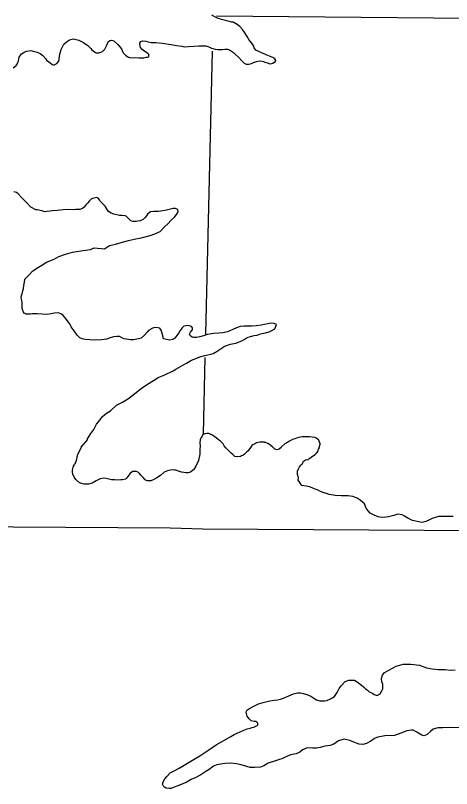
# Model space of a CAD drawing. Extents: x 369523 to 838377, y 495025 to 936819.
# Drawn here: x 547478 to 552026, y 820000 to 828059 of the extents above; entities that cross this region are included whole.
import ezdxf

# ---------------------------------------------------------------- set-up
doc = ezdxf.new("R2010")
doc.units = 0
for name, color, linetype in [('Level 10', 7, 'Continuous'), ('Level 22', 7, 'Continuous'), ('Level 6', 7, 'Continuous')]:
    doc.layers.add(name, color=color, linetype=linetype)

msp = doc.modelspace()

# ---------------------------------------------------------------- linework, layer by layer
at = {"layer": 'Level 10'}
for points in [[(549962.9, 827740.8), (549942.7, 827770.7), (549922.5, 827796.5), (549912.4, 827810.4), (549894.2, 827840.3), (549869.9, 827878.1), (549845.7, 827913.9), (549817.5, 827943.6), (549791.4, 827963.4), (549749.3, 827989), (549735.3, 827990.9), (549683.3, 828004.4), (549641.3, 828014.1), (549593.3, 828027.6), (549565.3, 828041.4), (549527.2, 828063.1)], [(547929.3, 827582.2), (547942.7, 827654.4), (547954.2, 827704.5), (547981.7, 827758.8), (548011.4, 827785.1), (548041.1, 827805.4), (548084.9, 827815.8), (548138.9, 827800.3), (548187, 827778.7), (548233.2, 827747.1), (548265.4, 827713.4), (548275.4, 827701.4), (548311.6, 827673.8), (548321.6, 827669.8), (548347.5, 827670.1), (548385.3, 827682.4), (548409.1, 827706.7), (548430.6, 827750.9), (548444.3, 827785), (548464.1, 827797.2), (548480.1, 827803.4), (548504.1, 827793.6), (548546.3, 827757.9), (548582.6, 827712.2), (548598.8, 827676.4), (548602.9, 827668.4), (548631.1, 827640.6), (548657.2, 827622.9), (548681.1, 827619.1), (548715, 827619.4), (548766.9, 827617.9), (548796.9, 827616.1), (548816.8, 827618.3), (548842.7, 827624.6), (548858.6, 827624.7), (548866.6, 827628.8), (548872.5, 827632.8), (548870.5, 827642.8), (548870.4, 827650.8), (548862.3, 827660.8), (548846.2, 827674.6), (548826.2, 827684.4), (548800.1, 827704.2), (548784, 827724.1), (548777.9, 827740), (548773.7, 827762), (548775.6, 827772), (548787.4, 827786.2), (548807.3, 827796.3), (548839.3, 827790.6), (548861.3, 827782.8), (548893.2, 827777.1), (548943.1, 827777.6), (549009, 827772.2), (549102.9, 827755), (549158.9, 827745.5), (549212.8, 827738), (549238.8, 827732.2), (549282.6, 827736.6), (549340.5, 827739.2), (549392.3, 827743.6), (549428.2, 827744), (549464.1, 827742.3), (549496.1, 827732.6), (549522.2, 827716.8), (549560.2, 827707.1), (549590.1, 827705.4), (549610.1, 827703.6), (549636, 827705.8), (549661.9, 827708.1), (549689.9, 827706.3), (549711.9, 827700.5), (549752, 827674.9), (549774.1, 827653.1), (549806.3, 827621.3), (549840.5, 827585.6), (549860.6, 827565.8), (549882.7, 827552), (549910.6, 827552.2), (549938.5, 827558.5), (549960.4, 827568.7), (549990.2, 827579), (550004.1, 827583.1), (550036, 827585.4), (550064, 827579.7), (550080, 827573.8), (550106, 827564), (550130.1, 827554.2), (550134.1, 827554.3), (550150, 827558.4), (550161.9, 827562.5), (550177.8, 827570.7), (550183.8, 827572.7), (550193.6, 827584.8), (550193.6, 827590.8), (550181.5, 827606.7), (550163.4, 827620.6), (550091.3, 827649.9), (549985.2, 827699), (549969, 827720.9), (549962.9, 827740.8)], [(547453.1, 827513.8), (547484.8, 827536.1), (547500.6, 827558.3), (547510.3, 827586.4), (547518, 827624.5), (547541.6, 827658.7), (547575.4, 827679.1), (547595.3, 827687.2), (547637.1, 827693.6), (547663.1, 827687.9), (547705.1, 827676.2), (547737.1, 827662.5), (547763.2, 827640.7), (547791.4, 827611), (547803.5, 827593.1), (547835.7, 827567.4), (547861.8, 827549.6), (547871.8, 827545.7), (547883.8, 827543.8), (547897.7, 827551.9), (547909.6, 827560), (547929.3, 827582.2)], [(548621.4, 825969.5), (548591.5, 825973.3), (548563.5, 825975), (548503.6, 825988.5), (548475.6, 825998.2), (548447.5, 826016), (548435.3, 826037.9), (548413.1, 826071.7), (548380.9, 826103.4), (548366.8, 826121.3), (548358.7, 826135.3), (548340.5, 826155.1), (548328.5, 826161), (548280.7, 826152.6), (548270.8, 826146.5), (548247.1, 826122.2), (548229.3, 826102.1), (548217.4, 826087.9), (548195.7, 826059.7), (548175.9, 826047.5), (548150, 826037.3), (548120.1, 826035), (548106.2, 826034.9), (548080.2, 826034.7), (548016.4, 826038.1), (547976.5, 826033.7), (547946.6, 826029.4), (547914.7, 826027.1), (547860.9, 826022.7), (547839, 826020.5), (547805.1, 826014.1), (547783.2, 826011.9), (547753.2, 826021.7), (547703.2, 826033.2), (547691.2, 826033.1), (547637.1, 826062.6), (547592.8, 826110.3), (547558.6, 826144), (547538.5, 826165.8), (547506.2, 826201.5), (547490.2, 826215.4), (547462.2, 826221.1)], [(548789.9, 824696.3), (548762.1, 824688.1), (548710.3, 824679.6), (548676.4, 824679.3), (548612.5, 824686.7), (548594.4, 824696.5), (548562.4, 824714.3), (548536.4, 824714), (548500.5, 824709.7), (548454.8, 824695.3), (548430.9, 824685), (548377.1, 824676.5), (548303.3, 824673.9), (548255.4, 824677.4), (548207.5, 824681), (548173.6, 824686.7), (548149.5, 824698.5), (548121.3, 824728.2), (548089, 824772), (548060.8, 824813.7), (548044.5, 824843.6), (548018.3, 824879.4), (548000.1, 824905.2), (547976, 824931), (547959.9, 824944.9), (547927.8, 824958.6), (547886, 824954.2), (547852.1, 824947.9), (547806.3, 824943.5), (547756.4, 824945.1), (547706.5, 824950.6), (547656.6, 824948.1), (547634.7, 824943.9), (547588.8, 824945.5), (547570.7, 824957.4), (547558.6, 824973.3), (547548.4, 825007.2), (547550.1, 825035.2), (547547.9, 825065.2), (547543.7, 825089.2), (547537.5, 825117.2), (547541.2, 825141.2), (547547.1, 825157.3), (547554.8, 825189.4), (547562.6, 825213.4), (547566.3, 825245.5), (547572, 825277.6), (547575.7, 825309.6), (547591.5, 825325.8), (547619.2, 825352), (547660.8, 825396.5), (547720.3, 825435), (547752, 825455.3), (547803.6, 825487.8), (547883.2, 825518.6), (547930.8, 825545), (548000.4, 825569.6), (548072, 825592.3), (548181.6, 825609.3), (548259.3, 825620), (548299.1, 825636.4), (548406.9, 825627.4), (548460.5, 825659.9), (548520.2, 825676.4), (548579.9, 825693), (548657.5, 825713.7), (548717.3, 825728.3), (548789, 825742.9), (548882.5, 825765.8), (548932.2, 825784.3), (548985.9, 825808.8), (549033.4, 825857.2), (549067, 825887.6), (549100.6, 825923.9), (549136.2, 825958.2), (549159.9, 825986.5), (549171.8, 826004.6), (549175.6, 826016.6), (549171.5, 826034.6), (549161.5, 826040.5), (549147.4, 826048.4), (549121.5, 826046.1), (549093.7, 826039.9), (549039.9, 826025.4), (548970.2, 826014.7), (548950.2, 826014.6), (548918.3, 826016.3), (548886.4, 826012), (548856.7, 825987.7), (548844.9, 825969.6), (548831.1, 825953.4), (548811.3, 825933.3), (548777.5, 825918.9), (548753.6, 825914.7), (548737.6, 825912.6), (548705.7, 825910.3), (548681.7, 825920.1), (548659.6, 825939.9), (548651.5, 825949.8), (548633.4, 825967.7), (548621.4, 825969.5)], [(548163.3, 823559.9), (548228.5, 823634.6), (548230.3, 823646.6), (548265.8, 823702.9), (548297.3, 823743.2), (548324.8, 823797.5), (548360.3, 823843.9), (548386, 823880.1), (548427.6, 823912.5), (548471.2, 823939), (548532.6, 823995.5), (548596.2, 824028.1), (548657.7, 824066.7), (548723.1, 824117.4), (548790.5, 824170), (548853.9, 824214.6), (548917.4, 824255.2), (548965, 824283.7), (549034.6, 824312.3), (549124, 824355.1), (549149.8, 824371.4), (549223.3, 824412.1), (549263, 824434.5), (549312.6, 824464.9), (549360.3, 824483.4), (549402.1, 824499.8), (549451.8, 824514.2), (549515.6, 824526.8), (549539.4, 824537), (549583.1, 824559.5), (549624.8, 824587.8), (549654.5, 824608.1), (549678.4, 824620.4), (549720.2, 824632.7), (549775.9, 824643.3), (549839.6, 824665.9), (549863.4, 824682.1), (549883.2, 824696.3), (549905.1, 824706.5), (549930.9, 824712.7), (549968.8, 824723.1), (549998.7, 824727.3), (550034.5, 824739.7), (550086.2, 824750.1), (550124.1, 824760.5), (550151.8, 824776.8), (550181.6, 824793), (550201.2, 824839.3), (550201.2, 824837.2), (550175.2, 824849), (550139.2, 824852.7), (550075.5, 824838.1), (550039.7, 824829.8), (549989.9, 824823.3), (549942, 824820.9), (549858.2, 824820.1), (549820.3, 824815.8), (549782.5, 824803.4), (549744.8, 824787.1), (549713, 824770.8), (549689.1, 824762.5), (549639.4, 824750.1), (549597.5, 824745.7), (549547.6, 824745.2), (549477.9, 824734.6), (549448.1, 824724.3), (549414.2, 824714), (549368.4, 824701.6), (549336.5, 824703.3), (549322.5, 824707.2), (549306.5, 824717), (549298.4, 824727), (549294.3, 824736.9), (549302.1, 824757), (549319.9, 824779.2), (549323.8, 824789.2), (549325.7, 824803.3), (549315.6, 824817.2), (549293.6, 824825), (549275.6, 824826.8), (549235.8, 824820.4), (549215.9, 824804.3), (549196.2, 824776.1), (549180.5, 824751.9), (549160.8, 824723.7), (549139.1, 824695.5), (549119.2, 824681.3), (549087.4, 824675), (549021.4, 824688.4), (549019.3, 824704.4), (549007, 824744.3), (548996.7, 824778.2), (548984.6, 824798.1), (548942.6, 824805.8), (548918.7, 824801.5), (548892.8, 824793.3), (548884.9, 824787.2), (548867.1, 824775.1), (548851.2, 824758.9), (548823.6, 824726.6), (548789.9, 824696.3)], [(548163.3, 823559.9), (548228.5, 823634.6), (548230.3, 823646.6), (548265.8, 823702.9), (548297.3, 823743.2), (548324.8, 823797.5), (548360.3, 823843.9), (548386, 823880.1), (548427.6, 823912.5), (548471.2, 823939), (548532.6, 823995.5), (548596.2, 824028.1), (548600.7, 824031)], [(550504.5, 823426.1), (550526.5, 823432), (550548.5, 823443.9), (550576.5, 823463.8), (550602.5, 823483.7), (550616.6, 823495.6), (550630.6, 823513.6), (550638.7, 823537.6), (550648.7, 823551.5), (550646.7, 823551.5), (550656.9, 823591.5), (550656.9, 823593.5), (550641.1, 823631.6), (550637.1, 823635.6), (550615.2, 823651.7), (550599.3, 823659.8), (550573.4, 823663.9), (550543.5, 823666.1), (550527.5, 823668.1), (550503.6, 823668.2), (550487.6, 823668.3), (550467.7, 823666.4), (550447.7, 823662.5), (550431.7, 823658.6), (550409.8, 823652.7), (550391.8, 823646.7), (550367.8, 823638.8), (550343.8, 823624.9), (550329.8, 823617), (550309.8, 823605.1), (550293.8, 823597.1), (550285.8, 823593.2), (550257.7, 823567.3), (550251.7, 823561.3), (550249.7, 823555.3), (550229.7, 823537.4), (550203.7, 823531.5), (550183.8, 823537.6), (550169.9, 823551.7), (550160, 823561.7), (550150, 823569.8), (550140.1, 823579.8), (550128.2, 823587.9), (550110.2, 823598), (550094.3, 823604), (550090.3, 823606), (550076.4, 823608.1), (550070.4, 823610.1), (550052.4, 823612.2), (550042.5, 823612.3), (550026.5, 823612.3), (550010.5, 823608.4), (549990.6, 823602.5), (549980.6, 823598.5), (549954.6, 823584.6), (549942.6, 823576.7), (549932.5, 823560.7), (549920.5, 823542.8), (549904.4, 823520.8), (549892.4, 823508.9), (549878.4, 823494.9), (549864.3, 823483), (549854.3, 823477), (549850.3, 823473), (549836.3, 823467.1), (549826.3, 823463.1), (549790.4, 823457.3), (549766.5, 823463.4), (549744.6, 823481.5), (549728.7, 823495.6), (549702.9, 823521.7), (549673.1, 823551.9), (549653.3, 823574), (549645.4, 823594), (549641.4, 823598), (549617.5, 823620.2), (549595.7, 823636.3), (549567.8, 823658.4), (549551.9, 823668.5), (549534, 823682.6), (549518.1, 823690.6), (549516.1, 823692.7), (549494.2, 823702.8), (549474.2, 823700.9), (549452.3, 823696.9), (549432.3, 823691), (549424.2, 823673.1), (549414.2, 823659.1), (549408.2, 823647.1), (549406.1, 823635.1), (549404.1, 823623.1), (549402, 823613.1), (549402, 823599.1), (549403.8, 823569.1), (549401.7, 823539.1), (549399.6, 823521.1), (549399.5, 823485.1), (549387.2, 823421.1), (549361, 823361.2), (549338.9, 823325.2), (549318.9, 823307.3)], [(550504.5, 823426.1), (550526.5, 823432), (550548.5, 823443.9), (550576.5, 823463.8), (550602.5, 823483.7), (550616.6, 823495.6), (550630.6, 823513.6), (550638.7, 823537.6), (550648.7, 823551.5), (550646.7, 823551.5), (550656.9, 823591.5), (550656.9, 823593.5), (550641.1, 823631.6), (550637.1, 823635.6), (550615.2, 823651.7), (550599.3, 823659.8), (550573.4, 823663.9), (550543.5, 823666.1), (550527.5, 823668.1), (550503.6, 823668.2), (550487.6, 823668.3), (550467.7, 823666.4), (550447.7, 823662.5), (550431.7, 823658.6), (550409.8, 823652.7), (550391.8, 823646.7), (550367.8, 823638.8), (550343.8, 823624.9), (550329.8, 823617), (550309.8, 823605.1), (550293.8, 823597.1), (550285.8, 823593.2), (550257.7, 823567.3), (550251.7, 823561.3), (550249.7, 823555.3), (550229.7, 823537.4), (550203.7, 823531.5), (550183.8, 823537.6), (550169.9, 823551.7), (550160, 823561.7), (550150, 823569.8), (550140.1, 823579.8), (550128.2, 823587.9), (550110.2, 823598), (550094.3, 823604), (550090.3, 823606), (550076.4, 823608.1), (550070.4, 823610.1), (550052.4, 823612.2), (550042.5, 823612.3), (550026.5, 823612.3), (550010.5, 823608.4), (549990.6, 823602.5), (549980.6, 823598.5), (549954.6, 823584.6), (549942.6, 823576.7), (549932.5, 823560.7), (549920.5, 823542.8), (549904.4, 823520.8), (549892.4, 823508.9), (549878.4, 823494.9), (549864.3, 823483), (549854.3, 823477), (549850.3, 823473), (549836.3, 823467.1), (549826.3, 823463.1), (549790.4, 823457.3), (549766.5, 823463.4), (549744.6, 823481.5), (549728.7, 823495.6), (549702.9, 823521.7), (549673.1, 823551.9), (549653.3, 823574), (549645.4, 823594), (549641.4, 823598), (549617.5, 823620.2), (549595.7, 823636.3), (549567.8, 823658.4), (549551.9, 823668.5), (549534, 823682.6), (549518.1, 823690.6), (549516.1, 823692.7), (549494.2, 823702.8), (549474.2, 823700.9), (549452.3, 823696.9), (549432.3, 823691), (549424.2, 823673.1), (549414.2, 823659.1), (549408.2, 823647.1), (549406.1, 823635.1), (549404.1, 823623.1), (549402, 823613.1), (549402, 823599.1), (549403.8, 823569.1), (549401.7, 823539.1), (549399.6, 823521.1), (549399.5, 823485.1), (549387.2, 823421.1), (549361, 823361.2), (549338.9, 823325.2), (549318.9, 823307.3)], [(548163.3, 823559.9), (548125.9, 823480), (548118.6, 823453.7), (548111.3, 823420), (548096, 823382.7)], [(548163.3, 823559.9), (548125.9, 823480), (548118.6, 823453.7), (548111.3, 823420), (548096, 823382.7)], [(549318.9, 823307.3), (549302.9, 823299.4), (549278.9, 823291.5), (549259, 823291.6), (549209.1, 823299.8), (549177.2, 823307.9), (549149.3, 823318.1), (549135.4, 823320.1), (549107.5, 823322.3), (549065.5, 823312.4), (549029.6, 823298.6), (548989.5, 823264.8), (548963.5, 823246.9), (548943.5, 823232.9), (548913.5, 823217.1), (548891.5, 823209.2), (548851.6, 823207.3), (548831.7, 823217.4), (548813.8, 823239.5), (548790, 823263.6), (548786, 823267.7), (548772.1, 823283.7), (548760.2, 823293.8), (548740.3, 823303.9), (548730.3, 823305.9), (548728.3, 823305.9), (548700.4, 823304.1), (548670.3, 823280.2), (548640.2, 823238.3), (548626.2, 823226.4), (548596.3, 823218.5), (548576.3, 823218.6), (548546.4, 823216.7), (548514.4, 823216.8), (548478.5, 823219), (548422.7, 823233.3), (548400.8, 823235.4), (548360.9, 823227.5), (548318.9, 823207.7), (548276.9, 823183.9), (548238.9, 823174), (548195, 823174.2), (548157.2, 823182.4), (548131.3, 823198.5), (548109.5, 823220.7), (548089.6, 823246.8), (548075.8, 823276.8), (548073.9, 823296.9), (548072, 823314.9), (548076, 823336.9), (548080.1, 823350.9), (548084.1, 823360.8), (548096, 823382.7)], [(549318.9, 823307.3), (549302.9, 823299.4), (549278.9, 823291.5), (549259, 823291.6), (549209.1, 823299.8), (549177.2, 823307.9), (549149.3, 823318.1), (549135.4, 823320.1), (549107.5, 823322.3), (549065.5, 823312.4), (549029.6, 823298.6), (548989.5, 823264.8), (548963.5, 823246.9), (548943.5, 823232.9), (548913.5, 823217.1), (548891.5, 823209.2), (548851.6, 823207.3), (548831.7, 823217.4), (548813.8, 823239.5), (548790, 823263.6), (548786, 823267.7), (548772.1, 823283.7), (548760.2, 823293.8), (548740.3, 823303.9), (548730.3, 823305.9), (548728.3, 823305.9), (548700.4, 823304.1), (548670.3, 823280.2), (548640.2, 823238.3), (548626.2, 823226.4), (548596.3, 823218.5), (548576.3, 823218.6), (548546.4, 823216.7), (548514.4, 823216.8), (548478.5, 823219), (548422.7, 823233.3), (548400.8, 823235.4), (548360.9, 823227.5), (548318.9, 823207.7), (548276.9, 823183.9), (548238.9, 823174), (548195, 823174.2), (548157.2, 823182.4), (548131.3, 823198.5), (548109.5, 823220.7), (548089.6, 823246.8), (548075.8, 823276.8), (548073.9, 823296.9), (548072, 823314.9), (548076, 823336.9), (548080.1, 823350.9), (548084.1, 823360.8), (548096, 823382.7)], [(552042.2, 822836.9), (551992.3, 822837.1), (551890.5, 822835.6), (551824.6, 822815.9), (551782.6, 822796), (551756.6, 822784.1), (551714.7, 822774.3), (551684.8, 822780.5), (551619, 822794.8), (551571.2, 822819), (551535.4, 822841.2), (551509.5, 822855.3), (551465.7, 822859.5), (551423.7, 822847.7), (551367.8, 822833.9), (551339.8, 822828), (551295.9, 822826.2), (551262.1, 822834.4), (551220.2, 822850.6), (551178.4, 822870.8), (551156.6, 822894.9), (551134.8, 822923), (551117, 822967.1), (551073.3, 823007.3), (551041.4, 823027.5), (550995.6, 823043.7), (550947.8, 823051.9), (550874, 823052.2), (550812.1, 823056.5), (550750.3, 823064.8), (550720.4, 823074.9), (550684.6, 823087.1), (550650.7, 823101.3), (550626.8, 823115.4), (550604.9, 823121.5), (550573.1, 823135.6), (550543.2, 823145.8), (550511.3, 823151.9), (550463.4, 823160.1), (550455.5, 823172.2), (550443.6, 823190.2), (550427.8, 823216.3), (550429.9, 823238.3), (550426, 823254.3), (550418.1, 823272.4), (550420.2, 823310.4), (550430.3, 823334.4), (550440.4, 823354.3), (550454.4, 823372.3), (550464.4, 823382.3), (550470.4, 823384.2), (550482.5, 823412.2), (550504.5, 823426.1)], [(552042.2, 822836.9), (551992.3, 822837.1), (551890.5, 822835.6), (551824.6, 822815.9), (551782.6, 822796), (551756.6, 822784.1), (551714.7, 822774.3), (551684.8, 822780.5), (551619, 822794.8), (551571.2, 822819), (551535.4, 822841.2), (551509.5, 822855.3), (551465.7, 822859.5), (551423.7, 822847.7), (551367.8, 822833.9), (551339.8, 822828), (551295.9, 822826.2), (551262.1, 822834.4), (551220.2, 822850.6), (551178.4, 822870.8), (551156.6, 822894.9), (551134.8, 822923), (551117, 822967.1), (551073.3, 823007.3), (551041.4, 823027.5), (550995.6, 823043.7), (550947.8, 823051.9), (550874, 823052.2), (550812.1, 823056.5), (550750.3, 823064.8), (550720.4, 823074.9), (550684.6, 823087.1), (550650.7, 823101.3), (550626.8, 823115.4), (550604.9, 823121.5), (550573.1, 823135.6), (550543.2, 823145.8), (550511.3, 823151.9), (550463.4, 823160.1), (550455.5, 823172.2), (550443.6, 823190.2), (550427.8, 823216.3), (550429.9, 823238.3), (550426, 823254.3), (550418.1, 823272.4), (550420.2, 823310.4), (550430.3, 823334.4), (550440.4, 823354.3), (550454.4, 823372.3), (550464.4, 823382.3), (550470.4, 823384.2), (550482.5, 823412.2), (550504.5, 823426.1)], [(550376.1, 820989.2), (550418, 820997.1), (550449.9, 820996.9), (550479.8, 820992.8), (550517.7, 820980.6), (550559.5, 820962.4), (550599.3, 820934.2), (550617.2, 820926.1), (550651.1, 820916), (550675, 820913.9), (550700.9, 820915.8), (550724.9, 820917.6), (550764.9, 820935.5), (550806.9, 820961.3), (550833, 821003.2), (550853.1, 821043.1), (550875.2, 821071.1), (550915.3, 821114.9), (550953.3, 821130.8), (551013.1, 821130.5), (551052.9, 821106.3), (551106.6, 821060), (551126.5, 821043.9), (551148.3, 821025.8), (551156.3, 821017.8), (551168.2, 821009.7), (551192.1, 820997.6), (551204, 820989.6), (551218, 820979.5), (551251.8, 820969.3), (551281.8, 820989.2), (551302, 821027.1), (551308, 821041.1), (551308.2, 821089.1), (551300.3, 821111.2), (551296.5, 821149.2), (551304.6, 821183.2), (551324.7, 821205.1), (551372.7, 821234.9), (551448.7, 821276.6), (551522.6, 821296.3), (551602.4, 821298), (551692.2, 821287.6), (551763.9, 821257.2), (551823.7, 821246.9), (551889.5, 821242.6), (551959.3, 821240.3), (552011.2, 821236.1), (552065, 821237.9)], [(551257.9, 820537), (551227.9, 820525.2), (551177.9, 820489.4), (551139.9, 820469.5), (551099.9, 820459.7), (551064, 820461.9), (551024.2, 820476.1), (550966.5, 820502.3), (550904.7, 820516.6), (550846.7, 820496.9), (550798.7, 820463.1), (550758.7, 820449.2), (550704.8, 820441.5), (550656.9, 820429.7), (550619, 820421.8), (550579, 820422), (550521.2, 820426.3), (550471.2, 820404.5), (550443.2, 820380.6), (550407.2, 820362.7), (550345.3, 820351), (550283.3, 820325.3), (550255.3, 820311.4), (550231.4, 820303.5), (550211.4, 820297.6), (550191.4, 820289.7), (550113.5, 820264), (550069.5, 820238.2), (550033.5, 820222.3), (549975.6, 820218.6), (549925.8, 820220.8), (549891.9, 820229), (549832.1, 820247.2), (549784.3, 820257.5), (549718.4, 820263.7), (549662.6, 820262), (549620.7, 820256.2), (549576.7, 820248.4), (549544.7, 820234.5), (549496.7, 820198.7), (549464.7, 820176.8), (549412.7, 820145), (549352.7, 820113.3), (549310.7, 820093.5), (549258.7, 820063.7), (549214.7, 820045.9), (549170.7, 820028), (549132.8, 820014.2), (549100.8, 820002.3), (549082.8, 820000.4), (549050.9, 820004.6), (549033, 820014.7), (549021.1, 820026.7), (549013.2, 820046.8), (549019.3, 820068.7), (549037.4, 820100.7), (549055.5, 820126.6), (549091.5, 820162.5), (549127.5, 820182.3), (549185.5, 820212.1), (549253.5, 820253.8), (549325.5, 820295.5), (549401.6, 820341.2), (549493.6, 820402.8), (549569.7, 820454.5), (549723.7, 820543.9), (549757.7, 820563.7), (549815.6, 820587.5), (549859.6, 820609.3), (549893.6, 820621.2), (549927.6, 820631), (549947.5, 820636.9), (549963.5, 820640.9), (549979.5, 820646.8), (549991.5, 820652.8), (549999.5, 820658.7), (550007.5, 820664.7), (550005.6, 820678.7), (550001.6, 820684.7), (549995.7, 820690.8), (549985.7, 820698.8), (549967.8, 820698.9), (549937.9, 820707), (549925.9, 820715.1), (549914, 820727.1), (549894.2, 820753.3), (549886.3, 820783.3), (549884.4, 820791.3), (549886.5, 820809.3), (549898.5, 820819.3), (549920.5, 820835.2), (549950.5, 820851.1), (550012.5, 820882.8), (550060.4, 820896.6), (550130.3, 820914.3), (550178.2, 820920.1), (550210.2, 820923.9), (550242.1, 820931.8), (550274.1, 820943.7), (550304.1, 820957.5), (550376.1, 820989.2)], [(552130.2, 820633.2), (552000.5, 820635.8), (551934.7, 820632.1), (551882.8, 820632.3), (551870.8, 820628.4), (551832.9, 820618.5), (551804.8, 820596.6), (551774.8, 820566.8), (551772.8, 820564.8), (551740.8, 820550.9), (551716.9, 820557), (551697, 820567.1), (551665.1, 820587.3), (551627.3, 820607.4), (551609.4, 820609.5), (551559.5, 820603.7), (551495.5, 820576), (551429.6, 820554.3), (551329.8, 820548.7), (551257.9, 820537)]]:
    msp.add_lwpolyline(points, dxfattribs=at)
at = {"layer": 'Level 22'}
for points in [[(564737.5, 827921.4), (560213.3, 827966.3), (554858.4, 828003.6), (549573.2, 828051.5)], [(549528.4, 827688.8), (549459.9, 824738.4)], [(549454, 824492.2), (549434.3, 823698.4)]]:
    msp.add_lwpolyline(points, dxfattribs=at)
at = {"layer": 'Level 6'}
msp.add_lwpolyline([(544176.1, 823451.5), (544177, 822747.9), (549090.8, 822718), (549432, 822706.5), (553470, 822682.4), (554796.7, 822670.5), (558892.5, 822616.2), (560127.4, 822598.7), (564067.5, 822539.1), (565418.2, 822541.1), (566619.7, 822542.1)], dxfattribs=at)
msp.add_lwpolyline([(544176.1, 823451.5), (544177, 822747.9), (549090.8, 822718), (549432, 822706.5), (553470, 822682.4), (554796.7, 822670.5), (558892.5, 822616.2), (560127.4, 822598.7), (564067.5, 822539.1), (565418.2, 822541.1), (566619.7, 822542.1)], dxfattribs=at)

doc.saveas('drawing.dxf')
